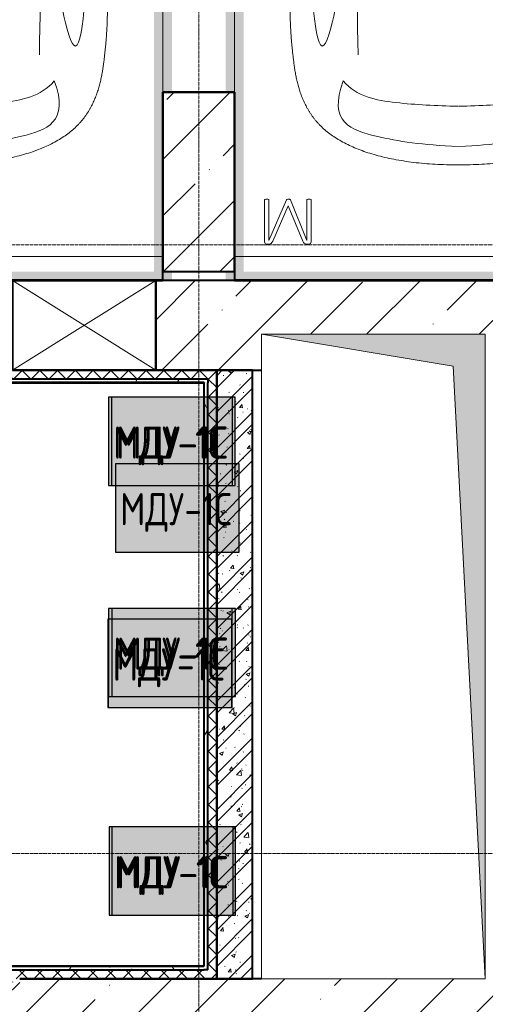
# Model space of a CAD drawing. Header units: millimetres. Extents: x -135639 to 224623, y -383017 to -59102.
# Tile 425 of 494: x 86013 to 88613, y -119464 to -113964. Entities that reach past the tile are written whole.
import ezdxf

# ---------------------------------------------------------------- set-up
doc = ezdxf.new("R2010")
doc.units = ezdxf.units.MM
doc.linetypes.add('Линия сетки', pattern=[25, 20, -2.5, 0, -2.5])
doc.linetypes.add('Невидимые', pattern=[5, 3, -2])
for name, color, linetype, lineweight in [('A-000-M_MASS', 7, 'Continuous', 18), ('A-000-MH_MASS', 7, 'Невидимые', 18), ('A-200-M_WALL', 7, 'Continuous', 18), ('A-200-M_WALL_EXT', 7, 'Continuous', 18), ('A-200-M_WALL_INT', 7, 'Continuous', 18), ('A-200-M_WALL_PAT', 7, 'Continuous', 40), ('A-314-M_WINDOW', 7, 'Continuous', 18), ('C-953-M_PARKING', 7, 'Continuous', 18), ('M-567-M_MECH_EQP', 7, 'Continuous', 18), ('S-280-M_COLUMN', 7, 'Continuous', 18), ('Z-030-M_GRID', 7, 'Continuous', 9), ('Z-060-M_DETAIL', 7, 'Continuous', 18), ('Арматура воздуховодов', 7, 'Continuous', 18), ('ОС', 5, 'Continuous', 25)]:
    doc.layers.add(name, color=color, linetype=linetype, lineweight=lineweight)
doc.layers.add('ССПС', color=5, linetype='Continuous')
doc.styles.add('1111', font='isocpeur.ttf')
pattern_1 = [(50, (0, 0), (218.62117, -19.1268), [22.86, -251.46]), (355, (0, 0), (-42.29187, 229.2684), [18.288, -201.168]), (100.451, (18.22, -1.6), (176.33107, 210.13963), [19.428, -213.708]), (46.184, (0, 60.96), (325.29495, -50.45164), [34.29, -377.19]), (96.636, (27.1, 56.76), (284.883, 296.91266), [29.142, -320.562]), (351.184, (0, 60.96), (284.8858, 296.9107), [27.432, -301.752]), (21, (30.48, 45.72), (181.93753, -122.71832), [22.86, -251.46]), (326, (30.48, 45.72), (74.16223, 221.0262), [18.288, -201.168]), (71.451, (45.64, 35.5), (256.10035, 98.30526), [19.428, -213.708]), (37.5, (0, 0), (3.70639, 101.465895), [3.353, -195.377, 3.353, -200.863, -201.93]), (37.5, (0, 0), (3.70639, 101.465895), [-402.946, 3.353, -198.577]), (7.5, (0, 0), (80.18358, 120.21653), [3.353, -113.081, 3.353, -190.805, -76.962]), (7.5, (0, 0), (80.18358, 120.21653), [-310.591, 3.353, -73.609]), (327.5, (-67.97, 0), (162.708646, -6.87497), [3.353, -72.847, 3.353, -234.391, -315.468]), (327.5, (-67.97, 0), (162.708646, -6.87497), [-313.944, 3.353, -312.115]), (317.5, (-98.45, 0), (177.75468, 30.51183), [3.353, -95.707, 3.353, -154.534, -224.028]), (317.5, (-98.45, 0), (177.75468, 30.51183), [-256.946, 3.353, -220.675])]
pattern_2 = [(45, (0, 0), (-101.02788, 101.02788), []), (45, (67.35, 0), (-101.02788, 101.02788), [])]
pattern_3 = [(45, (0, 0), (-49.497475, 49.497475), []), (135, (0, 0), (-49.497475, -49.497475), [])]
pattern_4 = [(0, (0, 0), (406.4, 101.6), [33.528, -271.272, 33.528, -271.272, -1625.6]), (0, (0, 0), (406.4, 101.6), [-609.6, 33.528, -576.072, 33.528, -271.272, -711.2]), (0, (0, 0), (406.4, 101.6), [-1524, 33.528, -169.672, 33.528, -474.472]), (120, (152.4, 50.8), (-291.18818, 301.15272), [33.528, -271.272, 33.528, -271.272, -1625.6]), (120, (152.4, 50.8), (-291.18818, 301.15272), [-609.6, 33.528, -576.072, 33.528, -271.272, -711.2]), (120, (152.4, 50.8), (-291.18818, 301.15272), [-1524, 33.528, -169.672, 33.528, -474.472]), (240, (203.2, 254), (-115.21182, -402.75272), [33.528, -271.272, 33.528, -271.272, -1625.6]), (240, (203.2, 254), (-115.21182, -402.75272), [-609.6, 33.528, -576.072, 33.528, -271.272, -711.2]), (240, (203.2, 254), (-115.21182, -402.75272), [-1524, 33.528, -169.672, 33.528, -474.472])]
pattern_5 = [(45, (0, 0), (-314.309, 314.309), []), (45, (314.3, 0), (-314.309, 314.309), [555.625, -111.125, 3.353, -107.772])]

# ---------------------------------------------------------------- blocks, each defined once
blk = doc.blocks.new('A_PAR_Parking - M-V1-B1_-7_650_')
at = {"layer": 'C-953-M_PARKING', "true_color": 0xf7f9fb}
blk.add_hatch(color=7, dxfattribs=at).paths.add_polyline_path([(-1300, 2650), (-1300, -2650), (-1200, -2650), (-1200, 2600), (1200, 2600), (1200, -2650), (1300, -2650), (1300, -2350), (1250, -2350), (1250, -1350), (1300, -1350), (1300, 1600), (1250, 1600), (1250, 2600), (1300, 2600), (1300, 2650), (-1250, 2650)])
at = {"layer": 'A-000-M_MASS', "color": 253, "true_color": 0xaaaaaa}
for points, knots in [([(0, 2003.8), (-45, 2003.7), (-131.8, 2001.4), (-251.9, 1990.7), (-361.8, 1973.6), (-494.8, 1942.4), (-606.8, 1899.6), (-686.2, 1853.3), (-726.1, 1824.5), (-753.4, 1801.8), (-773.8, 1781.9), (-788.8, 1765.5), (-799.4, 1753.1), (-809.5, 1740.4), (-818.9, 1727.5), (-827.7, 1714.4), (-836.1, 1701.2), (-843.9, 1687.9), (-851.2, 1674.4), (-857.9, 1660.8), (-864.3, 1647.2), (-870.2, 1633.6), (-875.7, 1619.8), (-880.7, 1606), (-885.4, 1592.2), (-889.8, 1578.4), (-893.7, 1564.6), (-897.4, 1550.8), (-900.7, 1537.2), (-903.9, 1523.6), (-906.6, 1510.1), (-909.2, 1496.6), (-911.6, 1483.4), (-913.8, 1470.2), (-915.7, 1457.2), (-917.5, 1444.4), (-919.2, 1431.8), (-920.9, 1419.4), (-922.8, 1403.2), (-925.1, 1383.5), (-927.6, 1360.8), (-929.8, 1338.8), (-931.7, 1317.6), (-934, 1290), (-936.3, 1256.7), (-938.2, 1217.6), (-939.4, 1178.6), (-940, 1138.8), (-940, 1097.3), (-939.6, 1053.4), (-938.7, 1006.6), (-937.5, 956.3), (-936, 902.1), (-934.3, 843.5), (-932.5, 780), (-929.8, 688.2), (-926.5, 558.6), (-922.7, 375.9), (-918.9, 163.4), (-914.9, -81.7), (-911.4, -315.4), (-908.5, -521.3), (-906.9, -630.9), (-906.1, -687.4)], [0, 0, 0, 0, 0.02381, 0.047619, 0.071429, 0.095238, 0.142857, 0.166667, 0.178571, 0.190476, 0.202381, 0.208333, 0.214286, 0.220238, 0.22619, 0.232143, 0.238095, 0.244048, 0.25, 0.255952, 0.261905, 0.267857, 0.27381, 0.279762, 0.285714, 0.291667, 0.297619, 0.303571, 0.309524, 0.315476, 0.321429, 0.327381, 0.333333, 0.339286, 0.345238, 0.35119, 0.357143, 0.363095, 0.369048, 0.380952, 0.392857, 0.404762, 0.416667, 0.428571, 0.452381, 0.47619, 0.5, 0.52381, 0.547619, 0.571429, 0.595238, 0.619048, 0.642857, 0.666667, 0.690476, 0.714286, 0.761905, 0.809524, 0.857143, 0.904762, 0.952381, 0.97619, 1, 1, 1, 1]), ([(906.1, -687.4), (906.9, -630.9), (908.5, -521.3), (910.7, -366.9), (912.8, -221.9), (915.6, -40.8), (918.9, 163.4), (922.7, 375.9), (926.5, 558.6), (929.8, 688.2), (932.5, 780), (935, 864.7), (937.7, 958.2), (939.4, 1038.8), (940, 1097.3), (940, 1138.8), (939.4, 1178.6), (938.2, 1217.6), (936.6, 1250.1), (934.9, 1276.7), (932.9, 1303.6), (930.5, 1331.5), (927.6, 1360.8), (925.1, 1383.5), (922.8, 1403.2), (920.9, 1419.4), (919.2, 1431.8), (917.5, 1444.4), (915.7, 1457.2), (913.8, 1470.2), (911.6, 1483.4), (909.2, 1496.6), (906.6, 1510.1), (903.9, 1523.6), (900.7, 1537.2), (897.4, 1550.8), (893.7, 1564.6), (889.8, 1578.4), (885.4, 1592.2), (880.7, 1606), (875.7, 1619.8), (870.2, 1633.6), (864.3, 1647.2), (857.9, 1660.8), (851.2, 1674.4), (843.9, 1687.9), (836.1, 1701.2), (827.7, 1714.4), (818.9, 1727.5), (809.5, 1740.4), (799.4, 1753.1), (788.8, 1765.5), (773.8, 1781.9), (753.4, 1801.8), (726.1, 1824.5), (686.2, 1853.3), (629.5, 1886.4), (550.8, 1921), (461.5, 1950.2), (361.8, 1973.6), (251.9, 1990.7), (131.8, 2001.4), (45, 2003.7), (0, 2003.8)], [0, 0, 0, 0, 0.02381, 0.047619, 0.071429, 0.095238, 0.142857, 0.190476, 0.238095, 0.285714, 0.309524, 0.333333, 0.380952, 0.428571, 0.452381, 0.47619, 0.5, 0.52381, 0.547619, 0.559524, 0.571429, 0.595238, 0.607143, 0.619048, 0.630952, 0.636905, 0.642857, 0.64881, 0.654762, 0.660714, 0.666667, 0.672619, 0.678571, 0.684524, 0.690476, 0.696429, 0.702381, 0.708333, 0.714286, 0.720238, 0.72619, 0.732143, 0.738095, 0.744048, 0.75, 0.755952, 0.761905, 0.767857, 0.77381, 0.779762, 0.785714, 0.791667, 0.797619, 0.809524, 0.821429, 0.833333, 0.857143, 0.880952, 0.904762, 0.928571, 0.952381, 0.97619, 1, 1, 1, 1]), ([(-643, 1534.6), (-731.6, 1765.4), (-468.2, 1854.8), (-203.3, 1891), (-1.9, 1901.6)], [0, 0, 0, 0, 0.867049, 1.684227, 1.684227, 1.684227, 1.684227]), ([(643, 1534.6), (731.6, 1765.4), (468.2, 1854.8), (203.3, 1891), (1.9, 1901.6)], [0, 0, 0, 0, 0.867049, 1.684227, 1.684227, 1.684227, 1.684227]), ([(-643, 1534.6), (-569.6, 1622.1), (-348.5, 1664.3), (-124, 1672.4), (-1.9, 1676.2)], [0, 0, 0, 0, 0.616728, 1.242165, 1.242165, 1.242165, 1.242165]), ([(643, 1534.6), (569.6, 1622.1), (348.5, 1664.3), (124, 1672.4), (1.9, 1676.2)], [0, 0, 0, 0, 0.616728, 1.242165, 1.242165, 1.242165, 1.242165]), ([(908.3, -1105.9), (792, -1130), (753.2, -859.4), (662.6, -332.1), (655.4, 196.5), (660.5, 684.2), (662.6, 1068.4), (763.9, 1442.7), (816.5, 1156.9), (841.5, 605.2), (856.7, 17.5), (856.5, -453.9), (853.2, -716.7)], [0, 0, 0, 0, 1.013953, 2.476159, 4.172855, 5.704608, 7.082231, 8.244161, 9.589947, 11.154659, 12.917121, 14.362976, 14.362976, 14.362976, 14.362976])]:
    blk.add_open_spline(points, degree=3, knots=knots, dxfattribs=at)
blk.add_open_spline([(599.3, -190.1), (592, -24.4), (575.2, 588.2), (560, 1389.4)], degree=3, dxfattribs=at)
at = {"layer": 'C-953-M_PARKING', "color": 253, "true_color": 0xaaaaaa}
for p, q in [((1250, 2650), (-1250, 2650)), ((1250, -2650), (1250, 2650)), ((825.8, 2443.3), (822.1, 2433.8)), ((822.1, 2433.8), (822.1, 2200.1)), ((833.1, 2445.9), (825.8, 2443.3)), ((846, 2445.9), (833.1, 2445.9)), ((854.6, 2444.9), (846, 2445.9)), ((846.5, 2200.1), (846.5, 2425.3)), ((846.5, 2425.3), (938, 2198.7)), ((861.1, 2441.8), (854.6, 2444.9)), ((865.9, 2436.9), (861.1, 2441.8)), ((869.4, 2430.3), (865.9, 2436.9)), ((950, 2231.9), (869.4, 2430.3)), ((1037.2, 2429.5), (950, 2231.9)), ((959.7, 2198.7), (1058.6, 2425.3)), ((1041.4, 2437.3), (1037.2, 2429.5)), ((1046.1, 2442.4), (1041.4, 2437.3)), ((1051.3, 2445.1), (1046.1, 2442.4)), ((1057.5, 2445.9), (1051.3, 2445.1)), ((1071.8, 2445.9), (1057.5, 2445.9)), ((1058.6, 2425.3), (1058.6, 2200.1)), ((1075.5, 2445.3), (1071.8, 2445.9)), ((1079, 2443.3), (1075.5, 2445.3)), ((1081.6, 2439.5), (1079, 2443.3)), ((1082.7, 2433.8), (1081.6, 2439.5)), ((1082.7, 2200.1), (1082.7, 2433.8)), ((822.1, 2200.1), (822.6, 2197.9)), ((822.6, 2197.9), (822.1, 2200.1)), ((822.6, 2197.9), (824.5, 2196.4)), ((824.5, 2196.4), (822.6, 2197.9)), ((824.5, 2196.4), (828.2, 2195.4)), ((828.2, 2195.4), (833.8, 2195)), ((833.8, 2195), (839.8, 2195.4)), ((839.8, 2195.4), (843.6, 2196.4)), ((843.6, 2196.4), (845.7, 2197.9)), ((845.7, 2197.9), (843.6, 2196.4)), ((845.7, 2197.9), (846.5, 2200.1)), ((846.5, 2200.1), (845.7, 2197.9)), ((938, 2198.7), (939, 2197.3)), ((939, 2197.3), (938, 2198.7)), ((939, 2197.3), (941, 2196.1)), ((941, 2196.1), (939, 2197.3)), ((941, 2196.1), (944.2, 2195.3)), ((944.2, 2195.3), (948.9, 2195)), ((948.9, 2195), (953.2, 2195.3)), ((953.2, 2195.3), (956.4, 2196.1)), ((956.4, 2196.1), (958.5, 2197.3)), ((958.5, 2197.3), (956.4, 2196.1)), ((958.5, 2197.3), (959.7, 2198.7)), ((959.7, 2198.7), (958.5, 2197.3)), ((1058.6, 2200.1), (1059.2, 2197.9)), ((1059.2, 2197.9), (1058.6, 2200.1)), ((1059.2, 2197.9), (1061.1, 2196.4)), ((1061.1, 2196.4), (1059.2, 2197.9)), ((1061.1, 2196.4), (1064.9, 2195.4)), ((1064.9, 2195.4), (1070.4, 2195)), ((1070.4, 2195), (1076.3, 2195.4)), ((1076.3, 2195.4), (1080, 2196.4)), ((1080, 2196.4), (1082.1, 2197.9)), ((1082.1, 2197.9), (1080, 2196.4)), ((1082.1, 2197.9), (1082.7, 2200.1)), ((1082.7, 2200.1), (1082.1, 2197.9))]:
    blk.add_line(p, q, dxfattribs=at)
blk = doc.blocks.new('A_PAR_Parking - M-V53-B1_-7_650_')
at = {"layer": 'C-953-M_PARKING', "true_color": 0xf7f9fb}
blk.add_hatch(color=7, dxfattribs=at).paths.add_polyline_path([(712.1, 2650), (-1300, 2650), (-1300, 2600), (-1250, 2600), (-1250, 1600), (-1300, 1600), (-1300, -1350), (-1250, -1350), (-1250, -2350), (-1300, -2350), (-1300, -2650), (-1200, -2650), (-1200, 2600), (1200, 2600), (1200, -2650), (1300, -2650), (1300, 1205), (1275, 1205), (1275, 2600), (1300, 2600), (1300, 2650), (1100, 2650)])
at = {"layer": 'A-000-M_MASS', "color": 253, "true_color": 0xaaaaaa}
for points, knots in [([(0, 2003.8), (-45, 2003.7), (-131.8, 2001.4), (-251.9, 1990.7), (-361.8, 1973.6), (-494.8, 1942.4), (-606.8, 1899.6), (-686.2, 1853.3), (-726.1, 1824.5), (-753.4, 1801.8), (-773.8, 1781.9), (-788.8, 1765.5), (-799.4, 1753.1), (-809.5, 1740.4), (-818.9, 1727.5), (-827.7, 1714.4), (-836.1, 1701.2), (-843.9, 1687.9), (-851.2, 1674.4), (-857.9, 1660.8), (-864.3, 1647.2), (-870.2, 1633.6), (-875.7, 1619.8), (-880.7, 1606), (-885.4, 1592.2), (-889.8, 1578.4), (-893.7, 1564.6), (-897.4, 1550.8), (-900.7, 1537.2), (-903.9, 1523.6), (-906.6, 1510.1), (-909.2, 1496.6), (-911.6, 1483.4), (-913.8, 1470.2), (-915.7, 1457.2), (-917.5, 1444.4), (-919.2, 1431.8), (-920.9, 1419.4), (-922.8, 1403.2), (-925.1, 1383.5), (-927.6, 1360.8), (-929.8, 1338.8), (-931.7, 1317.6), (-934, 1290), (-936.3, 1256.7), (-938.2, 1217.6), (-939.4, 1178.6), (-940, 1138.8), (-940, 1097.3), (-939.6, 1053.4), (-938.7, 1006.6), (-937.5, 956.3), (-936, 902.1), (-934.3, 843.5), (-932.5, 780), (-929.8, 688.2), (-926.5, 558.6), (-922.7, 375.9), (-918.9, 163.4), (-914.9, -81.7), (-911.4, -315.4), (-908.5, -521.3), (-906.9, -630.9), (-906.1, -687.4)], [0, 0, 0, 0, 0.02381, 0.047619, 0.071429, 0.095238, 0.142857, 0.166667, 0.178571, 0.190476, 0.202381, 0.208333, 0.214286, 0.220238, 0.22619, 0.232143, 0.238095, 0.244048, 0.25, 0.255952, 0.261905, 0.267857, 0.27381, 0.279762, 0.285714, 0.291667, 0.297619, 0.303571, 0.309524, 0.315476, 0.321429, 0.327381, 0.333333, 0.339286, 0.345238, 0.35119, 0.357143, 0.363095, 0.369048, 0.380952, 0.392857, 0.404762, 0.416667, 0.428571, 0.452381, 0.47619, 0.5, 0.52381, 0.547619, 0.571429, 0.595238, 0.619048, 0.642857, 0.666667, 0.690476, 0.714286, 0.761905, 0.809524, 0.857143, 0.904762, 0.952381, 0.97619, 1, 1, 1, 1]), ([(-643, 1534.6), (-731.6, 1765.4), (-468.2, 1854.8), (-203.3, 1891), (-1.9, 1901.6)], [0, 0, 0, 0, 0.867049, 1.684227, 1.684227, 1.684227, 1.684227]), ([(-643, 1534.6), (-569.6, 1622.1), (-348.5, 1664.3), (-124, 1672.4), (-1.9, 1676.2)], [0, 0, 0, 0, 0.616728, 1.242165, 1.242165, 1.242165, 1.242165]), ([(-908.3, -1105.9), (-792, -1130), (-753.2, -859.4), (-662.6, -332.1), (-655.4, 196.5), (-660.5, 684.2), (-662.6, 1068.4), (-763.9, 1442.7), (-816.5, 1156.9), (-841.5, 605.2), (-856.7, 17.5), (-856.5, -453.9), (-853.2, -716.7)], [0, 0, 0, 0, 1.013953, 2.476159, 4.172855, 5.704608, 7.082231, 8.244161, 9.589947, 11.154659, 12.917121, 14.362976, 14.362976, 14.362976, 14.362976])]:
    blk.add_open_spline(points, degree=3, knots=knots, dxfattribs=at)
blk.add_open_spline([(-599.3, -190.1), (-592, -24.4), (-575.2, 588.2), (-560, 1389.4)], degree=3, dxfattribs=at)
at = {"layer": 'C-953-M_PARKING', "color": 253, "true_color": 0xaaaaaa}
for p, q in [((-1210, 2650), (-1250, 2650)), ((-1250, 2650), (-1250, -2650))]:
    blk.add_line(p, q, dxfattribs=at)
blk = doc.blocks.new('A_MEQ_OpeningShaft-Rectangular - ОВ-2727040-B1_-7_650_')
at = {"layer": 'Z-060-M_DETAIL', "true_color": 0xe2e2e2}
blk.add_hatch(color=254, dxfattribs=at).paths.add_polyline_path([(3600, 0), (0, 0), (0, -1250), (178.6, -178.6), (3432.4, -8.7)])
at = {"layer": 'A-000-MH_MASS', "color": 253, "linetype": 'Continuous', "true_color": 0xaaaaaa}
for p, q in [((3600, 0), (0, 0)), ((0, 0), (0, -1250)), ((3600, -1250), (3600, 0)), ((0, -1250), (3600, -1250))]:
    blk.add_line(p, q, dxfattribs=at)
at = {"layer": 'Z-060-M_DETAIL', "color": 253, "true_color": 0xaaaaaa}
for p, q in [((3600, 0), (178.6, -178.6)), ((3600, -1250), (3600, 0)), ((3600, 0), (0, 0)), ((0, 0), (0, -1250)), ((178.6, -178.6), (3600, 0)), ((3600, 0), (3600, -1250)), ((178.6, -178.6), (0, -1250)), ((0, -1250), (178.6, -178.6)), ((0, -1250), (3600, -1250)), ((0, -1250), (3600, -1250))]:
    blk.add_line(p, q, dxfattribs=at)
blk = doc.blocks.new('CP_ДШ_Hanytex_TopJoint 24C_Половина - CP_ДШ_Hanytex_TopJoint 24C_Половина-V98-B1_-7_650_')
at = {"layer": 'A-000-M_MASS', "color": 253, "true_color": 0xaaaaaa}
for p, q in [((2875, 110), (0, 110)), ((0, -25), (0, 25))]:
    blk.add_line(p, q, dxfattribs=at)
blk = doc.blocks.new('CP_ДШ_Hanytex_TopJoint 24C_Половина - CP_ДШ_Hanytex_TopJoint 24C_Половина-3658054-B1_-7_650_')
at = {"layer": 'A-000-M_MASS', "color": 253, "true_color": 0xaaaaaa}
for p, q in [((2550, 110), (25, 110)), ((0, -25), (0, 25)), ((2550, 25), (2550, -25))]:
    blk.add_line(p, q, dxfattribs=at)
blk = doc.blocks.new('135_SLK_GD_AR_rvt-1-B1_-7_650_')
at = {"layer": 'A-200-M_WALL_PAT', "lineweight": 9, "true_color": 0xaaaaaa}
h = blk.add_hatch(dxfattribs=at)
h.set_pattern_fill('FP_10', color=253, style=0, pattern_type=2)
h.set_pattern_definition(pattern_3)
h.paths.add_polyline_path([(95200, 76850), (95250, 76850), (95250, 76900), (93300, 76900), (93300, 76850), (94871, 76850)])
h = blk.add_hatch(dxfattribs=at)
h.set_pattern_fill('FP_1', color=253, style=0, pattern_type=2)
h.set_pattern_definition(pattern_1)
h.paths.add_polyline_path([(95250, 73500), (95450, 73500), (95450, 76900), (95250, 76900), (95250, 73667.6)])
h = blk.add_hatch(dxfattribs=at)
h.set_pattern_fill('FP_2', color=253, style=0, pattern_type=2)
h.set_pattern_definition(pattern_2)
h.paths.add_polyline_path([(95250, 73500), (95450, 73500), (95450, 76900), (95250, 76900), (95250, 73667.6)])
at = {"layer": 'A-200-M_WALL_PAT', "lineweight": 9, "true_color": 0xd2d2d2}
h = blk.add_hatch(dxfattribs=at)
h.set_pattern_fill('FP_11', color=254, style=0, pattern_type=2)
h.set_pattern_definition(pattern_4)
h.paths.add_polyline_path([(93300, 76829), (93300, 76830), (95200, 76830), (95200, 76850), (93250, 76850), (93250, 76829)])
at = {"layer": 'A-200-M_WALL_PAT', "lineweight": 9, "true_color": 0xaaaaaa}
h = blk.add_hatch(dxfattribs=at)
h.set_pattern_fill('FP_10', color=253, style=0, pattern_type=2)
h.set_pattern_definition(pattern_3)
h.paths.add_polyline_path([(95200, 73500), (95250, 73500), (95250, 76850), (95200, 76850), (95200, 73550)])
at = {"layer": 'A-200-M_WALL_PAT', "lineweight": 9, "true_color": 0xd2d2d2}
h = blk.add_hatch(dxfattribs=at)
h.set_pattern_fill('FP_11', color=254, style=0, pattern_type=2)
h.set_pattern_definition(pattern_4)
h.paths.add_polyline_path([(95200, 73550), (95200, 76830), (95180, 76829), (95180, 73550)])
h = blk.add_hatch(dxfattribs=at)
h.set_pattern_fill('FP_11', color=254, style=0, pattern_type=2)
h.set_pattern_definition(pattern_4)
h.paths.add_polyline_path([(94871, 73550), (95180, 73550), (95179, 73570), (92180, 73570), (92180, 73550), (93929.5, 73550)])
at = {"layer": 'A-200-M_WALL_PAT', "lineweight": 9, "true_color": 0xaaaaaa}
h = blk.add_hatch(dxfattribs=at)
h.set_pattern_fill('FP_10', color=253, style=0, pattern_type=2)
h.set_pattern_definition(pattern_3)
h.paths.add_polyline_path([(95200, 73500), (95200, 73550), (92230, 73550), (92230, 73500), (95179, 73500)])
h = blk.add_hatch(dxfattribs=at)
h.set_pattern_fill('FP_1', color=253, style=0, pattern_type=2)
h.set_pattern_definition(pattern_1)
h.paths.add_polyline_path([(94150, 73400), (94150, 73500), (92330, 73500), (92330, 73400), (93929.5, 73400)])
h = blk.add_hatch(dxfattribs=at)
h.set_pattern_fill('FP_2', color=253, style=0, pattern_type=2)
h.set_pattern_definition(pattern_2)
h.paths.add_polyline_path([(94150, 73400), (94150, 73500), (92330, 73500), (92330, 73400), (93929.5, 73400)])
at = {"layer": 'A-200-M_WALL', "color": 253, "lineweight": 40, "true_color": 0xaaaaaa}
for p, q in [((95200, 76850), (93300, 76850)), ((95200, 76850), (95200, 76830)), ((95250, 76829), (95250, 76850)), ((95180, 76830), (93300, 76830)), ((95180, 76830), (95180, 76829)), ((95180, 73570), (95180, 76829)), ((95200, 76830), (95200, 76829)), ((95200, 73550), (95200, 76829)), ((95250, 76829), (95250, 73500)), ((95250, 73500), (95250, 76829)), ((92230, 73570), (95179, 73570)), ((92230, 73550), (95179, 73550)), ((95180, 73570), (95179, 73570)), ((95180, 73550), (95179, 73550)), ((95200, 73550), (95180, 73550))]:
    blk.add_line(p, q, dxfattribs=at)
at = {"layer": 'A-200-M_WALL_INT', "color": 253, "lineweight": 40, "true_color": 0xaaaaaa}
for p, q in [((94950, 78452), (94948, 78452)), ((94948, 78452), (94948, 77402)), ((95352, 78452), (94950, 78452)), ((95352, 78450), (95352, 78452)), ((95352, 77402), (95352, 78450)), ((94950, 77402), (94950, 77450)), ((95350, 77450), (95350, 77400)), ((94948, 77402), (92472.5, 77402)), ((94910, 77400), (94950, 77400)), ((94950, 77400), (94950, 77402)), ((95350, 77400), (95352, 77400)), ((98225, 77402), (95352, 77402)), ((95352, 77400), (98225, 77400)), ((95250, 76900), (94910, 76900)), ((95250, 76900), (95250, 76829)), ((95450, 76900), (95250, 76900)), ((95250, 76850), (95250, 76900)), ((95450, 73500), (95450, 76900)), ((93300, 76829), (95179, 76829)), ((95179, 76829), (95179, 73571)), ((95179, 73571), (92230, 73571)), ((94150, 73500), (95179, 73500)), ((95179, 73500), (95200, 73500)), ((95200, 73500), (95250, 73500)), ((95250, 73500), (95450, 73500))]:
    blk.add_line(p, q, dxfattribs=at)
at = {"layer": 'A-000-M_MASS', "color": 253, "lineweight": 18, "true_color": 0xaaaaaa}
for name, p in [('CP_ДШ_Hanytex_TopJoint 24C_Половина - CP_ДШ_Hanytex_TopJoint 24C_Половина-3658054-B1_-7_650_', (92400, 77425)), ('CP_ДШ_Hanytex_TopJoint 24C_Половина - CP_ДШ_Hanytex_TopJoint 24C_Половина-V98-B1_-7_650_', (95350, 77425))]:
    blk.add_blockref(name, p, dxfattribs=at)
at = {"layer": 'C-953-M_PARKING', "color": 253, "lineweight": 18, "true_color": 0xaaaaaa, "rotation": 180}
for name, p in [('A_PAR_Parking - M-V53-B1_-7_650_', (93700, 80050)), ('A_PAR_Parking - M-V1-B1_-7_650_', (96600, 80050))]:
    blk.add_blockref(name, p, dxfattribs=at)
at = {"layer": 'M-567-M_MECH_EQP', "color": 253, "lineweight": 18, "true_color": 0xaaaaaa, "rotation": 270.0000000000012}
blk.add_blockref('A_MEQ_OpeningShaft-Rectangular - ОВ-2727040-B1_-7_650_', (96750, 77100), dxfattribs=at)
blk = doc.blocks.new('Бетон-Прямоугольная-Колонна - CLM_Подземные этажи_В40-400х1000-V225-B1_-7_650_')
at = {"layer": 'S-280-M_COLUMN', "lineweight": 9, "true_color": 0xaaaaaa}
h = blk.add_hatch(dxfattribs=at)
h.set_pattern_fill('FP_112', color=253, style=0, pattern_type=2)
h.set_pattern_definition([(225, (95150, 77950), (314.309, -314.309), []), (225, (94835.7, 77950), (314.309, -314.309), [555.625, -111.125, 3.353, -107.772])])
h.paths.add_polyline_path([(200, 500), (-200, 500), (-200, -500), (200, -500), (200, 290.6)])
at = {"layer": 'S-280-M_COLUMN', "color": 253, "lineweight": 40, "true_color": 0xaaaaaa}
for p, q in [((200, 500), (-200, 500)), ((-200, 500), (-200, -500)), ((200, -500), (200, 500)), ((-200, -500), (200, -500))]:
    blk.add_line(p, q, dxfattribs=at)
blk = doc.blocks.new('135_SLK_GD_KR_rvt-1-B1_-7_650_')
at = {"layer": 'S-280-M_COLUMN', "color": 253, "lineweight": 18, "true_color": 0xaaaaaa, "rotation": 180}
blk.add_blockref('Бетон-Прямоугольная-Колонна - CLM_Подземные этажи_В40-400х1000-V225-B1_-7_650_', (95150, 77950), dxfattribs=at)
blk = doc.blocks.new('231_Отверстие прямоуг _Окно_Стена_ - Отверстие-2339741-B1_-7_650_')
at = {"layer": 'A-314-M_WINDOW', "color": 253, "lineweight": 50, "true_color": 0xaaaaaa}
for p, q in [((-275, -250), (-275, 250)), ((-275, 250), (525, 250)), ((525, 250), (525, -250)), ((525, -250), (-275, -250))]:
    blk.add_line(p, q, dxfattribs=at)
at = {"layer": 'Z-060-M_DETAIL', "color": 253, "true_color": 0xaaaaaa}
for p, q in [((-275, 250), (-275, -250)), ((525, 250), (-275, 250)), ((525, 250), (-275, -250)), ((-275, 250), (525, -250)), ((525, 250), (525, -250)), ((-275, -250), (525, -250))]:
    blk.add_line(p, q, dxfattribs=at)
blk = doc.blocks.new('135_SLK_K1-2-3_KR_rvt-1-B1_-7_650_')
at = {"layer": 'A-200-M_WALL_PAT', "lineweight": 9, "true_color": 0xaaaaaa}
h = blk.add_hatch(dxfattribs=at)
h.set_pattern_fill('FP_20', color=253, style=0, pattern_type=2)
h.set_pattern_definition(pattern_5)
h.paths.add_polyline_path([(94110, 76900), (94110, 77400), (93300, 77400), (93300, 76900), (93929.5, 76900)])
h.paths.add_polyline_path([(94910, 76900), (95500, 76900), (95500, 77100), (96750, 77100), (96750, 76900), (97050, 76900), (97050, 77400), (94910, 77400), (94910, 76994.1)])
h = blk.add_hatch(dxfattribs=at)
h.set_pattern_fill('FP_20', color=253, style=0, pattern_type=2)
h.set_pattern_definition(pattern_5)
h.paths.add_polyline_path([(97050, 73200), (97050, 73500), (94150, 73500), (94150, 73200), (96754, 73200)])
at = {"layer": 'A-200-M_WALL_EXT', "color": 253, "lineweight": 40, "true_color": 0xaaaaaa}
for p, q in [((97050, 77400), (94910, 77400)), ((94910, 76900), (95500, 76900)), ((95500, 73500), (94150, 73500))]:
    blk.add_line(p, q, dxfattribs=at)
at = {"layer": 'A-314-M_WINDOW', "color": 253, "lineweight": 18, "true_color": 0xaaaaaa}
blk.add_blockref('231_Отверстие прямоуг _Окно_Стена_ - Отверстие-2339741-B1_-7_650_', (94385, 77150), dxfattribs=at)
blk = doc.blocks.new('-1 эт')
at = {"layer": 'Z-030-M_GRID', "color": 253, "linetype": 'Линия сетки', "true_color": 0xaaaaaa}
for p, q in [((95150, -19701.1), (95150, 133719.9)), ((155946.9, 77600), (-3682.8, 77600)), ((155947.1, 74200), (-3682.6, 74200))]:
    blk.add_line(p, q, dxfattribs=at)
at = {"lineweight": 5}
for name in ['135_SLK_GD_KR_rvt-1-B1_-7_650_', '135_SLK_GD_AR_rvt-1-B1_-7_650_', '135_SLK_K1-2-3_KR_rvt-1-B1_-7_650_']:
    blk.add_blockref(name, (0, 0), dxfattribs=at)
blk = doc.blocks.new('ger')
at = {"lineweight": 40, "ltscale": 2, "true_color": 0xffffff}
h = blk.add_hatch(color=7, dxfattribs=at)
h.dxf.hatch_style = 1
h.paths.add_polyline_path([(491036.1, -67335.5), (491036.1, -66842.7), (490344.7, -66842.7), (490344.7, -67335.5)])
at = {"layer": 'ОС', "color": 1, "lineweight": 30}
blk.add_lwpolyline([(491036.1, -66842.7), (490344.7, -66842.7), (490344.7, -67335.5), (491036.1, -67335.5)], close=True, dxfattribs=at)
at = {"layer": 'ССПС', "color": 1, "lineweight": -2, "ltscale": 1000, "style": '1111', "width": 0.8}
blk.add_text('МДУ-1С', height=180, dxfattribs=at).set_placement((490370.6, -67185.8))

msp = doc.modelspace()

# ---------------------------------------------------------------- block references
msp.add_blockref('-1 эт', (-8136.8, -192821.5))
at = {"layer": 'Арматура воздуховодов', "lineweight": 30}
for p in [(-403835.2, -49230.6), (-403819.1, -49230.6), (-403797.2, -49602.5), (-403835.8, -50409.8), (-403817.2, -50409.8), (-403839.2, -50470.3), (-403837.2, -50470.3), (-403831, -51630.9), (-403817.2, -51630.9)]:
    msp.add_blockref('ger', p, dxfattribs=at)

doc.saveas('drawing.dxf')
